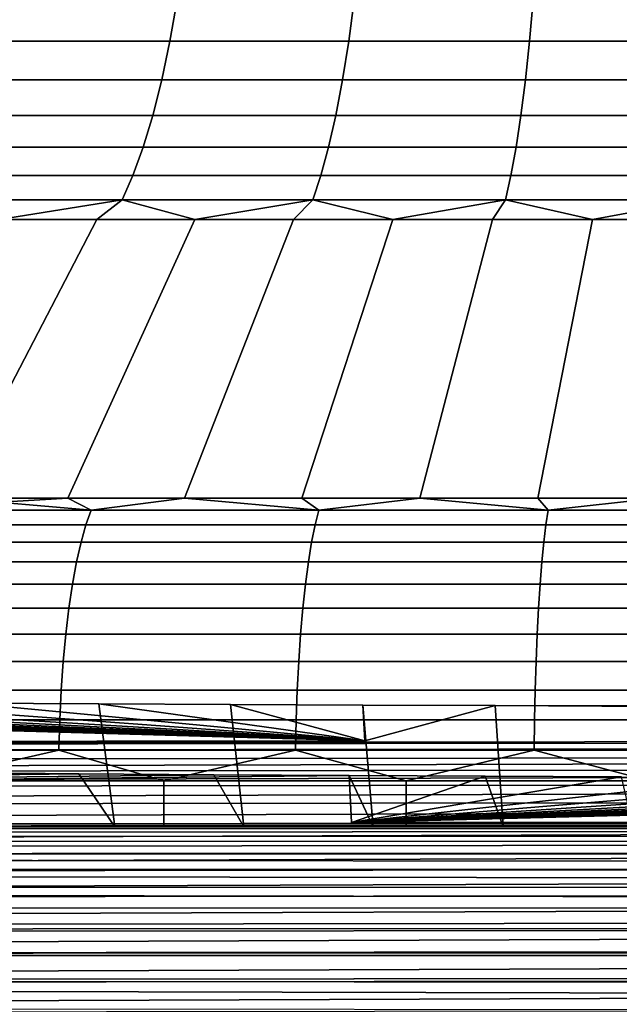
# Model space of a CAD drawing. Header units: metres. Extents: x -109 to 109, y -100 to 58.
# Tile 434 of 642: x 73.59 to 75.59, y -1.09 to 2.19. Entities that reach past the tile are written whole.
import ezdxf

# ---------------------------------------------------------------- set-up
doc = ezdxf.new("R2010")
doc.units = ezdxf.units.M
doc.layers.add('solid_21_062_100_XXX', color=7, linetype='CONTINUOUS')

msp = doc.modelspace()

# ---------------------------------------------------------------- linework, layer by layer
at = {"layer": 'solid_21_062_100_XXX'}
for points in [[(74.115479, 2.252404, 10.061087), (73.534515, 2.252404, 9.905416), (73.503998, 2.113904, 10.007347), (74.090942, 2.113904, 10.164618)], [(73.534515, 2.252404, -9.905416), (74.115479, 2.252404, -10.061087), (74.090942, 2.113904, -10.164618), (73.503998, 2.113904, -10.007347)], [(74.704514, 2.252404, 10.182712), (74.115479, 2.252404, 10.061087), (74.090942, 2.113904, 10.164618), (74.686035, 2.113904, 10.287496)], [(74.115479, 2.252404, -10.061087), (74.704514, 2.252404, -10.182712), (74.686035, 2.113904, -10.287496), (74.090942, 2.113904, -10.164618)], [(75.299622, 2.252404, 10.269883), (74.704514, 2.252404, 10.182712), (74.686035, 2.113904, 10.287496), (75.28727, 2.113904, 10.375564)], [(74.704514, 2.252404, -10.182712), (75.299622, 2.252404, -10.269883), (75.28727, 2.113904, -10.375564), (74.686035, 2.113904, -10.287496)], [(75.898796, 2.252404, 10.322304), (75.299622, 2.252404, 10.269883), (75.28727, 2.113904, 10.375564), (75.892609, 2.113904, 10.428523)], [(75.299622, 2.252404, -10.269883), (75.898796, 2.252404, -10.322304), (75.892609, 2.113904, -10.428523), (75.28727, 2.113904, -10.375564)], [(74.090942, 2.113904, 10.164618), (73.503998, 2.113904, 10.007347), (73.470131, 1.985215, 10.120463), (74.063713, 1.985215, 10.279512)], [(73.503998, 2.113904, -10.007347), (74.090942, 2.113904, -10.164618), (74.063713, 1.985215, -10.279512), (73.470131, 1.985215, -10.120463)], [(74.686035, 2.113904, 10.287496), (74.090942, 2.113904, 10.164618), (74.063713, 1.985215, 10.279512), (74.665535, 1.985215, 10.403779)], [(74.090942, 2.113904, -10.164618), (74.686035, 2.113904, -10.287496), (74.665535, 1.985215, -10.403779), (74.063713, 1.985215, -10.279512)], [(75.28727, 2.113904, 10.375564), (74.686035, 2.113904, 10.287496), (74.665535, 1.985215, 10.403779), (75.27356, 1.985215, 10.492843)], [(74.686035, 2.113904, -10.287496), (75.28727, 2.113904, -10.375564), (75.27356, 1.985215, -10.492843), (74.665535, 1.985215, -10.403779)], [(75.892609, 2.113904, 10.428523), (75.28727, 2.113904, 10.375564), (75.27356, 1.985215, 10.492843), (75.885742, 1.985215, 10.546401)], [(75.28727, 2.113904, -10.375564), (75.892609, 2.113904, -10.428523), (75.885742, 1.985215, -10.546401), (75.27356, 1.985215, -10.492843)], [(74.063713, 1.985215, 10.279512), (73.470131, 1.985215, 10.120463), (73.433174, 1.867317, 10.243905), (74.033997, 1.867317, 10.404894)], [(73.470131, 1.985215, -10.120463), (74.063713, 1.985215, -10.279512), (74.033997, 1.867317, -10.404894), (73.433174, 1.867317, -10.243905)], [(74.665535, 1.985215, 10.403779), (74.063713, 1.985215, 10.279512), (74.033997, 1.867317, 10.404894), (74.643158, 1.867317, 10.530676)], [(74.063713, 1.985215, -10.279512), (74.665535, 1.985215, -10.403779), (74.643158, 1.867317, -10.530676), (74.033997, 1.867317, -10.404894)], [(75.27356, 1.985215, 10.492843), (74.665535, 1.985215, 10.403779), (74.643158, 1.867317, 10.530676), (75.258606, 1.867317, 10.620826)], [(74.665535, 1.985215, -10.403779), (75.27356, 1.985215, -10.492843), (75.258606, 1.867317, -10.620826), (74.643158, 1.867317, -10.530676)], [(75.885742, 1.985215, 10.546401), (75.27356, 1.985215, 10.492843), (75.258606, 1.867317, 10.620826), (75.87825, 1.867317, 10.675037)], [(75.27356, 1.985215, -10.492843), (75.885742, 1.985215, -10.546401), (75.87825, 1.867317, -10.675037), (75.258606, 1.867317, -10.620826)], [(74.033997, 1.867317, 10.404894), (73.433174, 1.867317, 10.243905), (73.39341, 1.761111, 10.376729), (74.002022, 1.761111, 10.539805)], [(73.433174, 1.867317, -10.243905), (74.033997, 1.867317, -10.404894), (74.002022, 1.761111, -10.539805), (73.39341, 1.761111, -10.376729)], [(74.643158, 1.867317, 10.530676), (74.033997, 1.867317, 10.404894), (74.002022, 1.761111, 10.539805), (74.61908, 1.761111, 10.667218)], [(74.033997, 1.867317, -10.404894), (74.643158, 1.867317, -10.530676), (74.61908, 1.761111, -10.667218), (74.002022, 1.761111, -10.539805)], [(75.258606, 1.867317, 10.620826), (74.643158, 1.867317, 10.530676), (74.61908, 1.761111, 10.667218), (75.242508, 1.761111, 10.758536)], [(74.643158, 1.867317, -10.530676), (75.258606, 1.867317, -10.620826), (75.242508, 1.761111, -10.758536), (74.61908, 1.761111, -10.667218)], [(75.87825, 1.867317, 10.675037), (75.258606, 1.867317, 10.620826), (75.242508, 1.761111, 10.758536), (75.870186, 1.761111, 10.813452)], [(75.258606, 1.867317, -10.620826), (75.87825, 1.867317, -10.675037), (75.870186, 1.761111, -10.813452), (75.242508, 1.761111, -10.758536)], [(74.002022, 1.761111, 10.539805), (73.39341, 1.761111, 10.376729), (73.351143, 1.667405, 10.517923), (73.968033, 1.667405, 10.683218)], [(73.39341, 1.761111, -10.376729), (74.002022, 1.761111, -10.539805), (73.968033, 1.667405, -10.683218), (73.351143, 1.667405, -10.517923)], [(74.61908, 1.761111, 10.667218), (74.002022, 1.761111, 10.539805), (73.968033, 1.667405, 10.683218), (74.593491, 1.667405, 10.812365)], [(74.002022, 1.761111, -10.539805), (74.61908, 1.761111, -10.667218), (74.593491, 1.667405, -10.812365), (73.968033, 1.667405, -10.683218)], [(75.242508, 1.761111, 10.758536), (74.61908, 1.761111, 10.667218), (74.593491, 1.667405, 10.812365), (75.225395, 1.667405, 10.904926)], [(74.61908, 1.761111, -10.667218), (75.242508, 1.761111, -10.758536), (75.225395, 1.667405, -10.904926), (74.593491, 1.667405, -10.812365)], [(75.870186, 1.761111, 10.813452), (75.242508, 1.761111, 10.758536), (75.225395, 1.667405, 10.904926), (75.861618, 1.667405, 10.960588)], [(75.242508, 1.761111, -10.758536), (75.870186, 1.761111, -10.813452), (75.861618, 1.667405, -10.960588), (75.225395, 1.667405, -10.904926)], [(73.968033, 1.667405, 10.683218), (73.351143, 1.667405, 10.517923), (73.306686, 1.586915, 10.66641), (73.932289, 1.586915, 10.83404)], [(73.351143, 1.667405, -10.517923), (73.968033, 1.667405, -10.683218), (73.932289, 1.586915, -10.83404), (73.306686, 1.586915, -10.66641)], [(74.593491, 1.667405, 10.812365), (73.968033, 1.667405, 10.683218), (73.932289, 1.586915, 10.83404), (74.566574, 1.586915, 10.965009)], [(73.968033, 1.667405, -10.683218), (74.593491, 1.667405, -10.812365), (74.566574, 1.586915, -10.965009), (73.932289, 1.586915, -10.83404)], [(75.225395, 1.667405, 10.904926), (74.593491, 1.667405, 10.812365), (74.566574, 1.586915, 10.965009), (75.207405, 1.586915, 11.058877)], [(74.593491, 1.667405, -10.812365), (75.225395, 1.667405, -10.904926), (75.207405, 1.586915, -11.058877), (74.566574, 1.586915, -10.965009)], [(75.861618, 1.667405, 10.960588), (75.225395, 1.667405, 10.904926), (75.207405, 1.586915, 11.058877), (75.852608, 1.586915, 11.115325)], [(75.225395, 1.667405, -10.904926), (75.861618, 1.667405, -10.960588), (75.852608, 1.586915, -11.115325), (75.207405, 1.586915, -11.058877)], [(73.932289, 1.586915, 10.83404), (73.306686, 1.586915, 10.66641), (73.523186, 1.52103, 10.894073), (73.847321, 1.52103, 10.977502)], [(73.306686, 1.586915, -10.66641), (73.932289, 1.586915, -10.83404), (73.523186, 1.52103, -10.894073)], [(73.932289, 1.586915, -10.83404), (73.847321, 1.52103, -10.977502), (73.523186, 1.52103, -10.894073)], [(73.932289, 1.586915, 10.83404), (73.847321, 1.52103, 10.977502), (74.17379, 1.52103, 11.051289)], [(73.932289, 1.586915, -10.83404), (74.17379, 1.52103, -11.051289), (73.847321, 1.52103, -10.977502)], [(74.566574, 1.586915, 10.965009), (73.932289, 1.586915, 10.83404), (74.17379, 1.52103, 11.051289), (74.502296, 1.52103, 11.115369)], [(73.932289, 1.586915, -10.83404), (74.566574, 1.586915, -10.965009), (74.17379, 1.52103, -11.051289)], [(74.566574, 1.586915, -10.965009), (74.502296, 1.52103, -11.115369), (74.17379, 1.52103, -11.051289)], [(74.566574, 1.586915, 10.965009), (74.502296, 1.52103, 11.115369), (74.832558, 1.52103, 11.169685)], [(74.566574, 1.586915, -10.965009), (74.832558, 1.52103, -11.169685), (74.502296, 1.52103, -11.115369)], [(75.207405, 1.586915, 11.058877), (74.566574, 1.586915, 10.965009), (74.832558, 1.52103, 11.169685), (75.164284, 1.52103, 11.214192)], [(74.566574, 1.586915, -10.965009), (75.207405, 1.586915, -11.058877), (74.832558, 1.52103, -11.169685)], [(75.207405, 1.586915, -11.058877), (75.164284, 1.52103, -11.214192), (74.832558, 1.52103, -11.169685)], [(75.207405, 1.586915, 11.058877), (75.164284, 1.52103, 11.214192), (75.497185, 1.52103, 11.248849)], [(75.207405, 1.586915, -11.058877), (75.497185, 1.52103, -11.248849), (75.164284, 1.52103, -11.214192)], [(75.852608, 1.586915, 11.115325), (75.207405, 1.586915, 11.058877), (75.497185, 1.52103, 11.248849), (75.830971, 1.52103, 11.273625)], [(75.207405, 1.586915, -11.058877), (75.852608, 1.586915, -11.115325), (75.497185, 1.52103, -11.248849)], [(75.852608, 1.586915, -11.115325), (75.830971, 1.52103, -11.273625), (75.497185, 1.52103, -11.248849)], [(73.364807, 0.59343, -13.482287), (72.981079, 0.59343, -13.38726), (73.523186, 1.52103, -10.894073), (73.847321, 1.52103, -10.977502)], [(73.364853, 0.59343, 13.482298), (73.847321, 1.52103, 10.977502), (73.523186, 1.52103, 10.894073), (72.981125, 0.59343, 13.387272)], [(73.751083, 0.59343, -13.566319), (73.364807, 0.59343, -13.482287), (73.847321, 1.52103, -10.977502), (74.17379, 1.52103, -11.051289)], [(73.751129, 0.59343, 13.566327), (74.17379, 1.52103, 11.051289), (73.847321, 1.52103, 10.977502), (73.364853, 0.59343, 13.482298)], [(74.139603, 0.59343, -13.639284), (73.751083, 0.59343, -13.566319), (74.17379, 1.52103, -11.051289), (74.502296, 1.52103, -11.115369)], [(74.139648, 0.59343, 13.639292), (74.502296, 1.52103, 11.115369), (74.17379, 1.52103, 11.051289), (73.751129, 0.59343, 13.566327)], [(74.530052, 0.59343, -13.701125), (74.139603, 0.59343, -13.639284), (74.502296, 1.52103, -11.115369), (74.832558, 1.52103, -11.169685)], [(74.530098, 0.59343, 13.701131), (74.832558, 1.52103, 11.169685), (74.502296, 1.52103, 11.115369), (74.139648, 0.59343, 13.639292)], [(74.922104, 0.59343, -13.751792), (74.530052, 0.59343, -13.701125), (74.832558, 1.52103, -11.169685), (75.164284, 1.52103, -11.214192)], [(74.92215, 0.59343, 13.751797), (75.164284, 1.52103, 11.214192), (74.832558, 1.52103, 11.169685), (74.530098, 0.59343, 13.701131)], [(75.315445, 0.59343, -13.791242), (74.922104, 0.59343, -13.751792), (75.164284, 1.52103, -11.214192), (75.497185, 1.52103, -11.248849)], [(75.315491, 0.59343, 13.791245), (75.497185, 1.52103, 11.248849), (75.164284, 1.52103, 11.214192), (74.92215, 0.59343, 13.751797)], [(75.709755, 0.59343, -13.819444), (75.315445, 0.59343, -13.791242), (75.497185, 1.52103, -11.248849), (75.830971, 1.52103, -11.273625)], [(75.709801, 0.59343, 13.819447), (75.830971, 1.52103, 11.273625), (75.497185, 1.52103, 11.248849), (75.315491, 0.59343, 13.791245)], [(73.828545, 0.554246, 13.676368), (73.364853, 0.59343, 13.482298), (73.079201, 0.554246, 13.508436)], [(73.079201, 0.554246, -13.508436), (73.364807, 0.59343, -13.482287), (73.751083, 0.59343, -13.566319)], [(73.079201, 0.554246, -13.508436), (73.751083, 0.59343, -13.566319), (73.828545, 0.554246, -13.676368)], [(73.828545, 0.554246, 13.676368), (73.751129, 0.59343, 13.566327), (73.364853, 0.59343, 13.482298)], [(73.828545, 0.554246, -13.676368), (73.751083, 0.59343, -13.566319), (74.139603, 0.59343, -13.639284)], [(73.828545, 0.554246, 13.676368), (74.139648, 0.59343, 13.639292), (73.751129, 0.59343, 13.566327)], [(74.585999, 0.554246, 13.802765), (74.139648, 0.59343, 13.639292), (73.828545, 0.554246, 13.676368)], [(74.585999, 0.554246, -13.802765), (73.828545, 0.554246, -13.676368), (74.139603, 0.59343, -13.639284), (74.530052, 0.59343, -13.701125)], [(74.585999, 0.554246, 13.802765), (74.530098, 0.59343, 13.701131), (74.139648, 0.59343, 13.639292)], [(74.585999, 0.554246, -13.802765), (74.530052, 0.59343, -13.701125), (74.922104, 0.59343, -13.751792)], [(74.585999, 0.554246, 13.802765), (74.92215, 0.59343, 13.751797), (74.530098, 0.59343, 13.701131)], [(75.349274, 0.554246, 13.887243), (74.92215, 0.59343, 13.751797), (74.585999, 0.554246, 13.802765)], [(75.349274, 0.554246, -13.887243), (74.585999, 0.554246, -13.802765), (74.922104, 0.59343, -13.751792), (75.315445, 0.59343, -13.791242)], [(75.349274, 0.554246, 13.887243), (75.315491, 0.59343, 13.791245), (74.92215, 0.59343, 13.751797)], [(75.349274, 0.554246, -13.887243), (75.315445, 0.59343, -13.791242), (75.709755, 0.59343, -13.819444)], [(75.349274, 0.554246, 13.887243), (75.709801, 0.59343, 13.819447), (75.315491, 0.59343, 13.791245)], [(76.116035, 0.554246, 13.929547), (75.709801, 0.59343, 13.819447), (75.349274, 0.554246, 13.887243)], [(76.116035, 0.554246, -13.929547), (75.349274, 0.554246, -13.887243), (75.709755, 0.59343, -13.819444), (76.104706, 0.59343, -13.836374)], [(73.828545, 0.554246, 13.676368), (73.079201, 0.554246, 13.508436), (73.057266, 0.505334, 13.595059), (73.811409, 0.505334, 13.764069)], [(73.079201, 0.554246, -13.508436), (73.828545, 0.554246, -13.676368), (73.811409, 0.505334, -13.764069), (73.057266, 0.505334, -13.595059)], [(74.585999, 0.554246, 13.802765), (73.828545, 0.554246, 13.676368), (73.811409, 0.505334, 13.764069), (74.57373, 0.505334, 13.891276)], [(73.828545, 0.554246, -13.676368), (74.585999, 0.554246, -13.802765), (74.57373, 0.505334, -13.891276), (73.811409, 0.505334, -13.764069)], [(75.349274, 0.554246, 13.887243), (74.585999, 0.554246, 13.802765), (74.57373, 0.505334, 13.891276), (75.341888, 0.505334, 13.976296)], [(74.585999, 0.554246, -13.802765), (75.349274, 0.554246, -13.887243), (75.341888, 0.505334, -13.976296), (74.57373, 0.505334, -13.891276)], [(76.116035, 0.554246, 13.929547), (75.349274, 0.554246, 13.887243), (75.341888, 0.505334, 13.976296), (76.113571, 0.505334, 14.018871)], [(75.349274, 0.554246, -13.887243), (76.116035, 0.554246, -13.929547), (76.113571, 0.505334, -14.018871), (75.341888, 0.505334, -13.976296)], [(73.811409, 0.505334, 13.764069), (73.057266, 0.505334, 13.595059), (73.036659, 0.447586, 13.676411), (73.795326, 0.447586, 13.846431)], [(73.057266, 0.505334, -13.595059), (73.811409, 0.505334, -13.764069), (73.795326, 0.447586, -13.846431), (73.036659, 0.447586, -13.676411)], [(74.57373, 0.505334, 13.891276), (73.811409, 0.505334, 13.764069), (73.795326, 0.447586, 13.846431), (74.562202, 0.447586, 13.9744)], [(73.811409, 0.505334, -13.764069), (74.57373, 0.505334, -13.891276), (74.562202, 0.447586, -13.9744), (73.795326, 0.447586, -13.846431)], [(75.341888, 0.505334, 13.976296), (74.57373, 0.505334, 13.891276), (74.562202, 0.447586, 13.9744), (75.334961, 0.447586, 14.059929)], [(74.57373, 0.505334, -13.891276), (75.341888, 0.505334, -13.976296), (75.334961, 0.447586, -14.059929), (74.562202, 0.447586, -13.9744)], [(76.113571, 0.505334, 14.018871), (75.341888, 0.505334, 13.976296), (75.334961, 0.447586, 14.059929), (76.111259, 0.447586, 14.102758)], [(75.341888, 0.505334, -13.976296), (76.113571, 0.505334, -14.018871), (76.111259, 0.447586, -14.102758), (75.334961, 0.447586, -14.059929)], [(73.795326, 0.447586, 13.846431), (73.036659, 0.447586, 13.676411), (73.017609, 0.3816, 13.751644), (73.780449, 0.3816, 13.922599)], [(73.036659, 0.447586, -13.676411), (73.795326, 0.447586, -13.846431), (73.780449, 0.3816, -13.922599), (73.017609, 0.3816, -13.751644)], [(74.562202, 0.447586, 13.9744), (73.795326, 0.447586, 13.846431), (73.780449, 0.3816, 13.922599), (74.551544, 0.3816, 14.051272)], [(73.795326, 0.447586, -13.846431), (74.562202, 0.447586, -13.9744), (74.551544, 0.3816, -14.051272), (73.780449, 0.3816, -13.922599)], [(75.334961, 0.447586, 14.059929), (74.562202, 0.447586, 13.9744), (74.551544, 0.3816, 14.051272), (75.328552, 0.3816, 14.137272)], [(74.562202, 0.447586, -13.9744), (75.334961, 0.447586, -14.059929), (75.328552, 0.3816, -14.137272), (74.551544, 0.3816, -14.051272)], [(76.111259, 0.447586, 14.102758), (75.334961, 0.447586, 14.059929), (75.328552, 0.3816, 14.137272), (76.109123, 0.3816, 14.180337)], [(75.334961, 0.447586, -14.059929), (76.111259, 0.447586, -14.102758), (76.109123, 0.3816, -14.180337), (75.328552, 0.3816, -14.137272)], [(73.780449, 0.3816, 13.922599), (73.017609, 0.3816, 13.751644), (73.000305, 0.30806, 13.819979), (73.76693, 0.30806, 13.991784)], [(73.017609, 0.3816, -13.751644), (73.780449, 0.3816, -13.922599), (73.76693, 0.30806, -13.991784), (73.000305, 0.30806, -13.819979)], [(74.551544, 0.3816, 14.051272), (73.780449, 0.3816, 13.922599), (73.76693, 0.30806, 13.991784), (74.541855, 0.30806, 14.121096)], [(73.780449, 0.3816, -13.922599), (74.551544, 0.3816, -14.051272), (74.541855, 0.30806, -14.121096), (73.76693, 0.30806, -13.991784)], [(75.328552, 0.3816, 14.137272), (74.551544, 0.3816, 14.051272), (74.541855, 0.30806, 14.121096), (75.322731, 0.30806, 14.207523)], [(74.551544, 0.3816, -14.051272), (75.328552, 0.3816, -14.137272), (75.322731, 0.30806, -14.207523), (74.541855, 0.30806, -14.121096)], [(76.109123, 0.3816, 14.180337), (75.328552, 0.3816, 14.137272), (75.322731, 0.30806, 14.207523), (76.107178, 0.30806, 14.250802)], [(75.328552, 0.3816, -14.137272), (76.109123, 0.3816, -14.180337), (76.107178, 0.30806, -14.250802), (75.322731, 0.30806, -14.207523)], [(73.76693, 0.30806, 13.991784), (73.000305, 0.30806, 13.819979), (72.984924, 0.22773, 13.880707), (73.754921, 0.22773, 14.053267)], [(73.000305, 0.30806, -13.819979), (73.76693, 0.30806, -13.991784), (73.754921, 0.22773, -14.053267), (72.984924, 0.22773, -13.880707)], [(74.541855, 0.30806, 14.121096), (73.76693, 0.30806, 13.991784), (73.754921, 0.22773, 14.053267), (74.533257, 0.22773, 14.183147)], [(73.76693, 0.30806, -13.991784), (74.541855, 0.30806, -14.121096), (74.533257, 0.22773, -14.183147), (73.754921, 0.22773, -14.053267)], [(75.322731, 0.30806, 14.207523), (74.541855, 0.30806, 14.121096), (74.533257, 0.22773, 14.183147), (75.317558, 0.22773, 14.269954)], [(74.541855, 0.30806, -14.121096), (75.322731, 0.30806, -14.207523), (75.317558, 0.22773, -14.269954), (74.533257, 0.22773, -14.183147)], [(76.107178, 0.30806, 14.250802), (75.322731, 0.30806, 14.207523), (75.317558, 0.22773, 14.269954), (76.105453, 0.22773, 14.313423)], [(75.322731, 0.30806, -14.207523), (76.107178, 0.30806, -14.250802), (76.105453, 0.22773, -14.313423), (75.317558, 0.22773, -14.269954)], [(73.754921, 0.22773, 14.053267), (72.984924, 0.22773, 13.880707), (72.971634, 0.141444, 13.933197), (73.744545, 0.141444, 14.106409)], [(72.984924, 0.22773, -13.880707), (73.754921, 0.22773, -14.053267), (73.744545, 0.141444, -14.106409), (72.971634, 0.141444, -13.933197)], [(74.533257, 0.22773, 14.183147), (73.754921, 0.22773, 14.053267), (73.744545, 0.141444, 14.106409), (74.525818, 0.141444, 14.236781)], [(73.754921, 0.22773, -14.053267), (74.533257, 0.22773, -14.183147), (74.525818, 0.141444, -14.236781), (73.744545, 0.141444, -14.106409)], [(75.317558, 0.22773, 14.269954), (74.533257, 0.22773, 14.183147), (74.525818, 0.141444, 14.236781), (75.313087, 0.141444, 14.323916)], [(74.533257, 0.22773, -14.183147), (75.317558, 0.22773, -14.269954), (75.313087, 0.141444, -14.323916), (74.525818, 0.141444, -14.236781)], [(76.105453, 0.22773, 14.313423), (75.317558, 0.22773, 14.269954), (75.313087, 0.141444, 14.323916), (76.103958, 0.141444, 14.36755)], [(75.317558, 0.22773, -14.269954), (76.105453, 0.22773, -14.313423), (76.103958, 0.141444, -14.36755), (75.313087, 0.141444, -14.323916)], [(73.744545, 0.141444, 14.106409), (72.971634, 0.141444, 13.933197), (72.960564, 0.050097, 13.976905), (73.735901, 0.050097, 14.150661)], [(72.971634, 0.141444, -13.933197), (73.744545, 0.141444, -14.106409), (73.735901, 0.050097, -14.150661), (72.960564, 0.050097, -13.976905)], [(74.525818, 0.141444, 14.236781), (73.744545, 0.141444, 14.106409), (73.735901, 0.050097, 14.150661), (74.519623, 0.050097, 14.281442)], [(73.744545, 0.141444, -14.106409), (74.525818, 0.141444, -14.236781), (74.519623, 0.050097, -14.281442), (73.735901, 0.050097, -14.150661)], [(75.313087, 0.141444, 14.323916), (74.525818, 0.141444, 14.236781), (74.519623, 0.050097, 14.281442), (75.309364, 0.050097, 14.36885)], [(74.525818, 0.141444, -14.236781), (75.313087, 0.141444, -14.323916), (75.309364, 0.050097, -14.36885), (74.519623, 0.050097, -14.281442)], [(76.103958, 0.141444, 14.36755), (75.313087, 0.141444, 14.323916), (75.309364, 0.050097, 14.36885), (76.102722, 0.050097, 14.412621)], [(75.313087, 0.141444, -14.323916), (76.103958, 0.141444, -14.36755), (76.102722, 0.050097, -14.412621), (75.309364, 0.050097, -14.36885)], [(66.22023, 0.028593, 12.622151), (58.685604, 0.124339, 9.962011), (58.685616, -0.233507, 19.904194), (74.739296, -0.213329, 19.343586)], [(73.735901, 0.050097, 14.150661), (72.960564, 0.050097, 13.976905), (72.951836, -0.045363, 14.011377), (73.72908, -0.045363, 14.185562)], [(72.960564, 0.050097, -13.976905), (73.735901, 0.050097, -14.150661), (73.72908, -0.045363, -14.185562), (72.951836, -0.045363, -14.011377)], [(74.519623, 0.050097, 14.281442), (73.735901, 0.050097, 14.150661), (73.72908, -0.045363, 14.185562), (74.51474, -0.045363, 14.316666)], [(73.735901, 0.050097, -14.150661), (74.519623, 0.050097, -14.281442), (74.51474, -0.045363, -14.316666), (73.72908, -0.045363, -14.185562)], [(75.309364, 0.050097, 14.36885), (74.519623, 0.050097, 14.281442), (74.51474, -0.045363, 14.316666), (75.306427, -0.045363, 14.404289)], [(74.519623, 0.050097, -14.281442), (75.309364, 0.050097, -14.36885), (75.306427, -0.045363, -14.404289), (74.51474, -0.045363, -14.316666)], [(76.102722, 0.050097, 14.412621), (75.309364, 0.050097, 14.36885), (75.306427, -0.045363, 14.404289), (76.101738, -0.045363, 14.448168)], [(75.309364, 0.050097, -14.36885), (76.102722, 0.050097, -14.412621), (76.101738, -0.045363, -14.448168), (75.306427, -0.045363, -14.404289)], [(66.57354, 0.018963, 12.889706), (66.22023, 0.028593, 12.622151), (74.739296, -0.213329, 19.343586)], [(66.933723, 0.009676, 13.147746), (66.57354, 0.018963, 12.889706), (74.739296, -0.213329, 19.343586)], [(67.300247, 0.000742, 13.395946), (66.933723, 0.009676, 13.147746), (74.739296, -0.213329, 19.343586)], [(67.673058, -0.007835, 13.634264), (67.300247, 0.000742, 13.395946), (74.739296, -0.213329, 19.343586)], [(68.052246, -0.016059, 13.862759), (67.673058, -0.007835, 13.634264), (74.739296, -0.213329, 19.343586)], [(68.437706, -0.023928, 14.081365), (68.052246, -0.016059, 13.862759), (74.739296, -0.213329, 19.343586)], [(68.828796, -0.031425, 14.289667), (68.437706, -0.023928, 14.081365), (74.739296, -0.213329, 19.343586)], [(69.225342, -0.038549, 14.487597), (68.828796, -0.031425, 14.289667), (74.739296, -0.213329, 19.343586)], [(69.626663, -0.045287, 14.674806), (69.225342, -0.038549, 14.487597), (74.739296, -0.213329, 19.343586)], [(70.032639, -0.051638, 14.851267), (69.626663, -0.045287, 14.674806), (74.739296, -0.213329, 19.343586)], [(70.442848, -0.057597, 15.016823), (70.032639, -0.051638, 14.851267), (74.739296, -0.213329, 19.343586)], [(70.857346, -0.063164, 15.171488), (70.442848, -0.057597, 15.016823), (74.739296, -0.213329, 19.343586)], [(71.276268, -0.06834, 15.315303), (70.857346, -0.063164, 15.171488), (74.739296, -0.213329, 19.343586)], [(73.72908, -0.045363, 14.185562), (72.951836, -0.045363, 14.011377), (72.945534, -0.143946, 14.036257), (73.724159, -0.143946, 14.210751)], [(72.951836, -0.045363, -14.011377), (73.72908, -0.045363, -14.185562), (73.724159, -0.143946, -14.210751), (72.945534, -0.143946, -14.036257)], [(74.51474, -0.045363, 14.316666), (73.72908, -0.045363, 14.185562), (73.724159, -0.143946, 14.210751), (74.511215, -0.143946, 14.342086)], [(73.72908, -0.045363, -14.185562), (74.51474, -0.045363, -14.316666), (74.511215, -0.143946, -14.342086), (73.724159, -0.143946, -14.210751)], [(75.306427, -0.045363, 14.404289), (74.51474, -0.045363, 14.316666), (74.511215, -0.143946, 14.342086), (75.304306, -0.143946, 14.429866)], [(74.51474, -0.045363, -14.316666), (75.306427, -0.045363, -14.404289), (75.304306, -0.143946, -14.429866), (74.511215, -0.143946, -14.342086)], [(76.101738, -0.045363, 14.448168), (75.306427, -0.045363, 14.404289), (75.304306, -0.143946, 14.429866), (76.101028, -0.143946, 14.473823)], [(75.306427, -0.045363, -14.404289), (76.101738, -0.045363, -14.448168), (76.101028, -0.143946, -14.473823), (75.304306, -0.143946, -14.429866)], [(58.689041, -0.242446, 20.002346), (90.792969, -0.193151, 18.78298), (75.173615, -0.096544, 16.098902), (74.739296, -0.213329, 19.343586)], [(71.698883, -0.073117, 15.448003), (71.276268, -0.06834, 15.315303), (74.739296, -0.213329, 19.343586)], [(72.125015, -0.07749, 15.569501), (71.698883, -0.073117, 15.448003), (74.739296, -0.213329, 19.343586)], [(72.553886, -0.081453, 15.679609), (72.125015, -0.07749, 15.569501), (74.739296, -0.213329, 19.343586)], [(72.985336, -0.085004, 15.778282), (72.553886, -0.081453, 15.679609), (74.739296, -0.213329, 19.343586)], [(73.418991, -0.088142, 15.865469), (72.985336, -0.085004, 15.778282), (74.739296, -0.213329, 19.343586)], [(73.854805, -0.090867, 15.941162), (73.418991, -0.088142, 15.865469), (74.739296, -0.213329, 19.343586)], [(73.480453, -0.5, 15.457838), (73.418991, -0.088142, 15.865469), (73.854805, -0.090867, 15.941162), (73.9077, -0.5, 15.535198)], [(74.292732, -0.093176, 16.005333), (73.854805, -0.090867, 15.941162), (74.739296, -0.213329, 19.343586)], [(73.9077, -0.5, 15.535198), (73.854805, -0.090867, 15.941162), (74.292732, -0.093176, 16.005333), (74.336693, -0.5, 15.600724)], [(74.732597, -0.09507, 16.057959), (74.292732, -0.093176, 16.005333), (74.739296, -0.213329, 19.343586)], [(74.336693, -0.5, 15.600724), (74.292732, -0.093176, 16.005333), (74.732597, -0.09507, 16.057959), (74.767349, -0.5, 15.654407)], [(75.173615, -0.096544, 16.098902), (74.732597, -0.09507, 16.057959), (74.739296, -0.213329, 19.343586)], [(74.767349, -0.5, 15.654407), (74.732597, -0.09507, 16.057959), (75.173615, -0.096544, 16.098902), (75.19931, -0.5, 15.696197)], [(75.615578, -0.097598, 16.12817), (75.173615, -0.096544, 16.098902), (90.792969, -0.193151, 18.78298)], [(75.19931, -0.5, 15.696197), (75.173615, -0.096544, 16.098902), (75.615578, -0.097598, 16.12817), (75.632408, -0.5, 15.726086)], [(73.724159, -0.143946, 14.210751), (72.945534, -0.143946, 14.036257), (72.941734, -0.244628, 14.051284), (73.721191, -0.244628, 14.225965)], [(72.945534, -0.143946, -14.036257), (73.724159, -0.143946, -14.210751), (73.721191, -0.244628, -14.225965), (72.941734, -0.244628, -14.051284)], [(74.511215, -0.143946, 14.342086), (73.724159, -0.143946, 14.210751), (73.721191, -0.244628, 14.225965), (74.509087, -0.244628, 14.357441)], [(73.724159, -0.143946, -14.210751), (74.511215, -0.143946, -14.342086), (74.509087, -0.244628, -14.357441), (73.721191, -0.244628, -14.225965)], [(75.304306, -0.143946, 14.429866), (74.511215, -0.143946, 14.342086), (74.509087, -0.244628, 14.357441), (75.303024, -0.244628, 14.445314)], [(74.511215, -0.143946, -14.342086), (75.304306, -0.143946, -14.429866), (75.303024, -0.244628, -14.445314), (74.509087, -0.244628, -14.357441)], [(76.101028, -0.143946, 14.473823), (75.304306, -0.143946, 14.429866), (75.303024, -0.244628, 14.445314), (76.100601, -0.244628, 14.489318)], [(75.304306, -0.143946, -14.429866), (76.101028, -0.143946, -14.473823), (76.100601, -0.244628, -14.489318), (75.303024, -0.244628, -14.445314)], [(90.796425, -0.20214, 18.88147), (90.792969, -0.193151, 18.78298), (58.689041, -0.242446, 20.002346)], [(58.689041, -0.242446, 20.002346), (74.739296, -0.213329, 19.343586), (58.685616, -0.233507, 19.904194)], [(90.799805, -0.221719, 18.977707), (90.796425, -0.20214, 18.88147), (58.689041, -0.242446, 20.002346), (58.69244, -0.262078, 20.098932)], [(90.803123, -0.251805, 19.071566), (90.799805, -0.221719, 18.977707), (58.69244, -0.262078, 20.098932), (58.695755, -0.292165, 20.192791)], [(90.803123, -0.251805, 19.071566), (58.695755, -0.292165, 20.192791), (58.698948, -0.332348, 20.282795), (90.803246, -0.253139, 19.075031)], [(90.80632, -0.291987, 19.161572), (90.803246, -0.253139, 19.075031), (58.698948, -0.332348, 20.282795)], [(73.721191, -0.244628, 14.225965), (72.941734, -0.244628, 14.051284), (73.27346, -0.346263, 14.136457)], [(72.941734, -0.244628, -14.051284), (73.721191, -0.244628, -14.225965), (73.273438, -0.346263, -14.136453)], [(73.721191, -0.244628, -14.225965), (74.071152, -0.346263, -14.295129), (73.273438, -0.346263, -14.136453)], [(73.721191, -0.244628, 14.225965), (73.27346, -0.346263, 14.136457), (74.071167, -0.346263, 14.295132)], [(74.509087, -0.244628, 14.357441), (73.721191, -0.244628, 14.225965), (74.071167, -0.346263, 14.295132)], [(73.721191, -0.244628, -14.225965), (74.509087, -0.244628, -14.357441), (74.071152, -0.346263, -14.295129)], [(74.509087, -0.244628, -14.357441), (74.876503, -0.346263, -14.408826), (74.071152, -0.346263, -14.295129)], [(74.509087, -0.244628, 14.357441), (74.071167, -0.346263, 14.295132), (74.876526, -0.346263, 14.408828)], [(75.303024, -0.244628, 14.445314), (74.509087, -0.244628, 14.357441), (74.876526, -0.346263, 14.408828)], [(74.509087, -0.244628, -14.357441), (75.303024, -0.244628, -14.445314), (74.876503, -0.346263, -14.408826)], [(90.70475, -0.476963, -18.690395), (74.695206, -0.485192, -18.8507), (83.539154, -0.254819, -14.363013), (83.948883, -0.244719, -14.166259)], [(74.695206, -0.485192, -18.8507), (83.12442, -0.26434, -14.548481), (83.539154, -0.254819, -14.363013)], [(75.303024, -0.244628, -14.445314), (75.686966, -0.346263, -14.477188), (74.876503, -0.346263, -14.408826)], [(75.303024, -0.244628, 14.445314), (74.876526, -0.346263, 14.408828), (75.686989, -0.346263, 14.477189)], [(76.100601, -0.244628, 14.489318), (75.303024, -0.244628, 14.445314), (75.686989, -0.346263, 14.477189)], [(75.303024, -0.244628, -14.445314), (76.100601, -0.244628, -14.489318), (75.686966, -0.346263, -14.477188)], [(90.80632, -0.291987, 19.161572), (58.698948, -0.332348, 20.282795), (58.701981, -0.382143, 20.367865), (90.806488, -0.294468, 19.166361)], [(90.809349, -0.341782, 19.246643), (90.806488, -0.294468, 19.166361), (58.701981, -0.382143, 20.367865)], [(74.695206, -0.485192, -18.8507), (82.705154, -0.273273, -14.722499), (83.12442, -0.26434, -14.548481)], [(74.695206, -0.485192, -18.8507), (82.281441, -0.281617, -14.885036), (82.705154, -0.273273, -14.722499)], [(74.695206, -0.485192, -18.8507), (81.85321, -0.289372, -15.036107), (82.281441, -0.281617, -14.885036)], [(74.695206, -0.485192, -18.8507), (81.4207, -0.296535, -15.175632), (81.85321, -0.289372, -15.036107)], [(73.341118, -0.319069, -15.61461), (73.78775, -0.323155, -15.69421), (58.685669, -0.493421, -19.011005)], [(73.78775, -0.323155, -15.69421), (74.236557, -0.326619, -15.761685), (58.685669, -0.493421, -19.011005)], [(74.236557, -0.326619, -15.761685), (74.687515, -0.32946, -15.817029), (58.685669, -0.493421, -19.011005)], [(73.9077, -0.5, -15.535198), (73.78775, -0.323155, -15.69421), (73.341118, -0.319069, -15.61461), (73.480453, -0.5, -15.457838)], [(74.336693, -0.5, -15.600724), (74.236557, -0.326619, -15.761685), (73.78775, -0.323155, -15.69421), (73.9077, -0.5, -15.535198)], [(74.767349, -0.5, -15.654407), (74.687515, -0.32946, -15.817029), (74.236557, -0.326619, -15.761685), (74.336693, -0.5, -15.600724)], [(74.695206, -0.485192, -18.8507), (80.984596, -0.30309, -15.303337), (81.4207, -0.296535, -15.175632)], [(74.695206, -0.485192, -18.8507), (80.545258, -0.309036, -15.419152), (80.984596, -0.30309, -15.303337)], [(74.695206, -0.485192, -18.8507), (80.103279, -0.314362, -15.522916), (80.545258, -0.309036, -15.419152)], [(74.695206, -0.485192, -18.8507), (79.658882, -0.319069, -15.614611), (80.103279, -0.314362, -15.522916)], [(74.695206, -0.485192, -18.8507), (79.21225, -0.323155, -15.69421), (79.658882, -0.319069, -15.614611)], [(74.695206, -0.485192, -18.8507), (78.763443, -0.326619, -15.761685), (79.21225, -0.323155, -15.69421)], [(74.695206, -0.485192, -18.8507), (78.312485, -0.32946, -15.817029), (78.763443, -0.326619, -15.761685)], [(90.705742, -0.487412, -18.78849), (58.685669, -0.493421, -19.011005), (74.687515, -0.32946, -15.817029), (74.695206, -0.485192, -18.8507)], [(90.809349, -0.341782, 19.246643), (58.701981, -0.382143, 20.367865), (58.704819, -0.440953, 20.44698), (90.809563, -0.345709, 19.252529)], [(90.812187, -0.400592, 19.325758), (90.809563, -0.345709, 19.252529), (58.704819, -0.440953, 20.44698)], [(73.273438, -0.346263, -14.136453), (74.071152, -0.346263, -14.295129), (74.071152, -0.5, -14.295129), (73.273468, -0.5, -14.136459)], [(74.071167, -0.346263, 14.295132), (73.27346, -0.346263, 14.136457), (73.273468, -0.5, 14.136459), (74.071152, -0.5, 14.295129)], [(74.876526, -0.346263, 14.408828), (74.071167, -0.346263, 14.295132), (74.071152, -0.5, 14.295129), (74.876488, -0.5, 14.408824)], [(74.071152, -0.346263, -14.295129), (74.876503, -0.346263, -14.408826), (74.876488, -0.5, -14.408824), (74.071152, -0.5, -14.295129)], [(74.695206, -0.485192, -18.8507), (74.687515, -0.32946, -15.817029), (75.139702, -0.331671, -15.860095)], [(75.19931, -0.5, -15.696197), (75.139702, -0.331671, -15.860095), (74.687515, -0.32946, -15.817029), (74.767349, -0.5, -15.654407)], [(74.695206, -0.485192, -18.8507), (77.860298, -0.331671, -15.860095), (78.312485, -0.32946, -15.817029)], [(74.695206, -0.485192, -18.8507), (77.407051, -0.333251, -15.89088), (77.860298, -0.331671, -15.860095)], [(74.695206, -0.485192, -18.8507), (75.139702, -0.331671, -15.860095), (75.592949, -0.333251, -15.89088)], [(74.695206, -0.485192, -18.8507), (76.953674, -0.334199, -15.909341), (77.407051, -0.333251, -15.89088)], [(74.695206, -0.485192, -18.8507), (75.592949, -0.333251, -15.89088), (76.046326, -0.334199, -15.909341)], [(74.695206, -0.485192, -18.8507), (76.5, -0.334514, -15.915485), (76.953674, -0.334199, -15.909341)], [(74.695206, -0.485192, -18.8507), (76.046326, -0.334199, -15.909341), (76.5, -0.334514, -15.915485)], [(75.686989, -0.346263, 14.477189), (74.876526, -0.346263, 14.408828), (74.876488, -0.5, 14.408824), (75.686958, -0.5, 14.477186)], [(74.876503, -0.346263, -14.408826), (75.686966, -0.346263, -14.477188), (75.686958, -0.5, -14.477186), (74.876488, -0.5, -14.408824)], [(75.632408, -0.5, -15.726086), (75.592949, -0.333251, -15.89088), (75.139702, -0.331671, -15.860095), (75.19931, -0.5, -15.696197)], [(90.812187, -0.400592, 19.325758), (58.704819, -0.440953, 20.44698), (58.707424, -0.508072, 20.519188), (90.812431, -0.406226, 19.332462)], [(90.814796, -0.46771, 19.397968), (90.812431, -0.406226, 19.332462), (58.707424, -0.508072, 20.519188)], [(90.705742, -0.487412, -18.78849), (58.686581, -0.503708, -19.108093), (58.685669, -0.493421, -19.011005)], [(90.705742, -0.487412, -18.78849), (90.706696, -0.507989, -18.88287), (58.686581, -0.503708, -19.108093)], [(90.814796, -0.46771, 19.397968), (58.707424, -0.508072, 20.519188), (58.709766, -0.582693, 20.583622), (90.815056, -0.475268, 19.405169)], [(90.817139, -0.542332, 19.462404), (90.815056, -0.475268, 19.405169), (58.709766, -0.582693, 20.583622)], [(90.705742, -0.487412, -18.78849), (74.695206, -0.485192, -18.8507), (90.70475, -0.476963, -18.690395)], [(90.706734, -0.508897, -18.886145), (58.687546, -0.524451, -19.203493), (58.686581, -0.503708, -19.108093), (90.706696, -0.507989, -18.88287)], [(90.706734, -0.508897, -18.886145), (90.707642, -0.538944, -18.975462), (58.687546, -0.524451, -19.203493)], [(74.071152, -0.5, -14.295129), (73.480453, -0.5, -15.457838), (73.055756, -0.5, -15.368791), (73.273468, -0.5, -14.136459)], [(74.071152, -0.5, 14.295129), (73.273468, -0.5, 14.136459), (73.480453, -0.5, 15.457838), (73.9077, -0.5, 15.535198)], [(74.071152, -0.5, -14.295129), (73.9077, -0.5, -15.535198), (73.480453, -0.5, -15.457838)], [(74.071152, -0.5, 14.295129), (73.9077, -0.5, 15.535198), (74.336693, -0.5, 15.600724)], [(74.876488, -0.5, -14.408824), (74.336693, -0.5, -15.600724), (73.9077, -0.5, -15.535198), (74.071152, -0.5, -14.295129)], [(74.876488, -0.5, 14.408824), (74.071152, -0.5, 14.295129), (74.336693, -0.5, 15.600724), (74.767349, -0.5, 15.654407)], [(74.876488, -0.5, -14.408824), (74.767349, -0.5, -15.654407), (74.336693, -0.5, -15.600724)], [(74.876488, -0.5, 14.408824), (74.767349, -0.5, 15.654407), (75.19931, -0.5, 15.696197)], [(75.686958, -0.5, -14.477186), (75.19931, -0.5, -15.696197), (74.767349, -0.5, -15.654407), (74.876488, -0.5, -14.408824)], [(75.686958, -0.5, 14.477186), (74.876488, -0.5, 14.408824), (75.19931, -0.5, 15.696197), (75.632408, -0.5, 15.726086)], [(75.686958, -0.5, -14.477186), (75.632408, -0.5, -15.726086), (75.19931, -0.5, -15.696197)], [(90.707695, -0.541082, -18.980814), (58.688488, -0.555407, -19.296087), (58.687546, -0.524451, -19.203493), (90.707642, -0.538944, -18.975462)], [(90.707695, -0.541082, -18.980814), (90.708549, -0.579747, -19.064157), (58.6894, -0.596212, -19.384781), (58.688488, -0.555407, -19.296087)], [(90.817139, -0.542332, 19.462404), (58.709766, -0.582693, 20.583622), (58.711823, -0.663921, 20.639511), (90.817406, -0.551976, 19.469748)], [(90.819191, -0.62356, 19.518295), (90.817406, -0.551976, 19.469748), (58.711823, -0.663921, 20.639511)], [(90.708549, -0.579747, -19.064157), (90.708626, -0.583572, -19.071329), (58.6894, -0.596212, -19.384781)], [(90.708626, -0.583572, -19.071329), (90.709412, -0.629919, -19.147913), (58.6894, -0.596212, -19.384781)], [(90.709503, -0.635841, -19.156572), (58.690262, -0.646384, -19.468534), (58.6894, -0.596212, -19.384781), (90.709412, -0.629919, -19.147913)], [(90.709503, -0.635841, -19.156572), (90.71022, -0.688869, -19.22574), (58.690262, -0.646384, -19.468534)], [(90.710327, -0.697245, -19.235491), (58.691074, -0.705334, -19.54636), (58.690262, -0.646384, -19.468534), (90.71022, -0.688869, -19.22574)], [(90.819191, -0.62356, 19.518295), (58.711823, -0.663921, 20.639511), (58.713562, -0.75078, 20.686182), (90.81945, -0.635399, 19.525394)], [(90.82093, -0.71042, 19.564966), (90.81945, -0.635399, 19.525394), (58.713562, -0.75078, 20.686182)], [(90.710327, -0.697245, -19.235491), (90.710968, -0.755903, -19.296722), (58.691074, -0.705334, -19.54636)], [(90.711075, -0.767026, -19.307112), (58.691818, -0.772368, -19.617342), (58.691074, -0.705334, -19.54636), (90.710968, -0.755903, -19.296722)], [(90.82093, -0.71042, 19.564966), (58.713562, -0.75078, 20.686182), (58.714966, -0.842227, 20.723076), (90.821175, -0.7245, 19.571419)], [(90.822334, -0.801868, 19.60186), (90.821175, -0.7245, 19.571419), (58.714966, -0.842227, 20.723076)], [(90.711075, -0.767026, -19.307112), (90.711639, -0.830232, -19.360027), (58.69249, -0.846697, -19.680645), (58.691818, -0.772368, -19.617342)], [(90.822334, -0.801868, 19.60186), (58.714966, -0.842227, 20.723076), (58.716015, -0.937165, 20.749746), (90.82254, -0.818173, 19.607248)], [(90.823387, -0.896807, 19.628532), (90.82254, -0.818173, 19.607248), (58.716015, -0.937165, 20.749746)], [(90.711639, -0.830232, -19.360027), (90.711754, -0.844323, -19.37055), (58.69249, -0.846697, -19.680645)], [(90.711754, -0.844323, -19.37055), (90.712234, -0.910982, -19.414909), (58.693081, -0.927446, -19.735523), (58.69249, -0.846697, -19.680645)], [(90.712234, -0.910982, -19.414909), (90.712341, -0.92818, -19.425022), (58.693081, -0.927446, -19.735523)], [(90.823387, -0.896807, 19.628532), (58.716015, -0.937165, 20.749746), (58.716702, -1.034454, 20.765877), (90.823547, -0.915255, 19.632439)], [(90.824066, -0.994097, 19.644663), (90.823547, -0.915255, 19.632439), (58.716702, -1.034454, 20.765877)], [(90.712341, -0.92818, -19.425022), (90.712738, -0.997202, -19.46072), (58.693584, -1.013666, -19.781334), (58.693081, -0.927446, -19.735523)], [(90.712738, -0.997202, -19.46072), (90.712837, -1.017564, -19.469856), (58.693584, -1.013666, -19.781334)], [(90.713234, -1.11137, -19.504498), (58.693993, -1.10434, -19.817535), (58.693584, -1.013666, -19.781334), (90.713142, -1.087878, -19.496923)], [(90.712837, -1.017564, -19.469856), (90.713142, -1.087878, -19.496923), (58.693584, -1.013666, -19.781334)], [(90.824165, -1.014538, 19.646675), (90.824066, -0.994097, 19.644663), (58.716702, -1.034454, 20.765877), (58.717014, -1.132924, 20.771273)], [(90.824165, -1.014538, 19.646675), (58.717014, -1.132924, 20.771273), (90.824379, -1.092569, 19.650059)]]:
    msp.add_3dface(points, dxfattribs=at)

doc.saveas('drawing.dxf')
